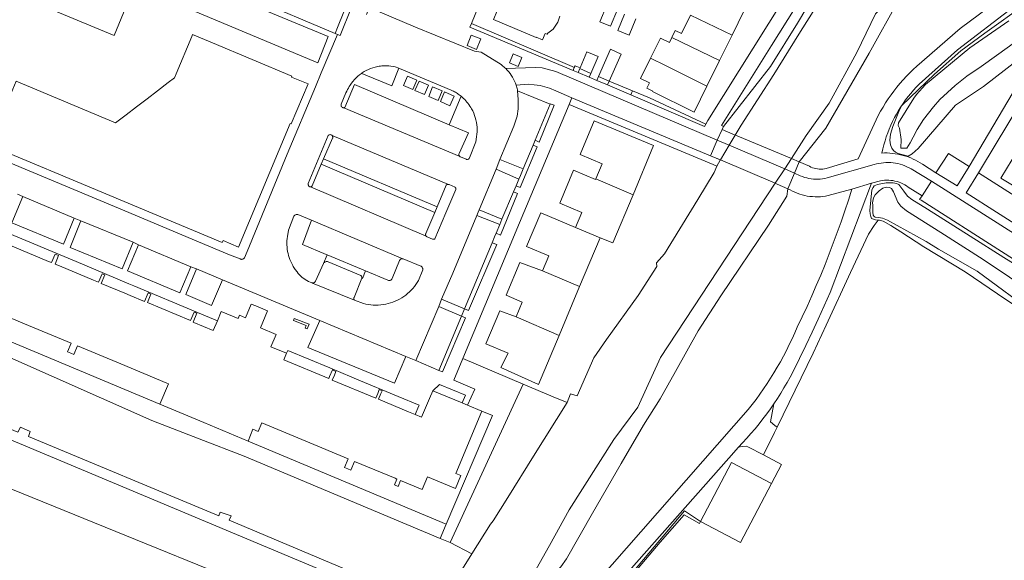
# Model space of a CAD drawing. Header units: metres. Extents: x 89888 to 94270, y 464165 to 468904.
# Tile 263 of 369: x 92623 to 92801, y 467345 to 467442. Entities that reach past the tile are written whole.
import ezdxf

# ---------------------------------------------------------------- set-up
doc = ezdxf.new("R2010")
doc.units = ezdxf.units.M
for name, color, linetype, lineweight in [('B_BEBOUWINGSGRENS_0', 251, 'CONTINUOUS', 13), ('B_TUSSENMUUR_0', 251, 'CONTINUOUS', 13), ('G_GRENS_ALGEMEEN_0', 251, 'CONTINUOUS', 13), ('K_KUNSTWERKGRENS_0', 251, 'CONTINUOUS', 13), ('K_KUNSTWERKGRENS_1', 251, 'CONTINUOUS', 13), ('T_CULTUURGRENS_0', 251, 'CONTINUOUS', 13), ('T_HEK_0', 251, 'CONTINUOUS', 13), ('V_WEGGRENS_0', 251, 'CONTINUOUS', 13), ('V_WEGGRENS_1', 251, 'CONTINUOUS', 13), ('W_WALBESCHERMING_LIJN_0', 251, 'CONTINUOUS', 13), ('W_WATERGRENS_0', 251, 'CONTINUOUS', 13)]:
    doc.layers.add(name, color=color, linetype=linetype, lineweight=lineweight)

msp = doc.modelspace()

# ---------------------------------------------------------------- linework, layer by layer
at = {"layer": 'B_BEBOUWINGSGRENS_0'}
for p, q in [((92751.65, 467439.4), (92753.86, 467443.87)), ((92720.25, 467441.74), (92720.65, 467442.84)), ((92749.39, 467434.82), (92751.65, 467439.4)), ((92731.67, 467435.99), (92729.51, 467431.11)), ((92747.12, 467430.23), (92749.39, 467434.82)), ((92724.22, 467433.37), (92724.27, 467433.5)), ((92726.24, 467432.51), (92724.22, 467433.37)), ((92729.51, 467431.11), (92727.58, 467431.97)), ((92724.2, 467394.07), (92727.9, 467402.9)), ((92720.53, 467385.29), (92724.2, 467394.07)), ((92658.94, 467387.92), (92659.63, 467389.57)), ((92697.14, 467373.91), (92697.73, 467375.32)), ((92697.73, 467375.32), (92703.03, 467373.1)), ((92703.03, 467373.1), (92703.98, 467372.71)), ((92703.98, 467372.71), (92706.56, 467371.63))]:
    msp.add_line(p, q, dxfattribs=at)
for points in [[(92642.45, 467444.43), (92640.32, 467439.34), (92622.81, 467446.66), (92615.89, 467449.55), (92606.4, 467453.52)], [(92710.69, 467446.99), (92708.69, 467442.2), (92716.36, 467438.98), (92716.39, 467439.06), (92717.53, 467438.58), (92718.01, 467439.73), (92718.33, 467439.59), (92718.49, 467439.74), (92719.42, 467440.51), (92720.25, 467441.74)], [(92729.1, 467444.81), (92727.84, 467441.82), (92729.77, 467441.01), (92731.02, 467444)], [(92732.27, 467443.2), (92731.06, 467440.23), (92733.1, 467439.4), (92734.31, 467442.37)], [(92744.18, 467443.03), (92742.53, 467439.69), (92741.43, 467440.23), (92740.82, 467439)], [(92617.82, 467419.57), (92622.71, 467431.11), (92640.59, 467423.59), (92642.51, 467425.06), (92644.36, 467426.48), (92646.29, 467427.95), (92648.14, 467429.37), (92650.06, 467430.84), (92651.23, 467431.73), (92651.51, 467432.42), (92654.31, 467439.18), (92654.44, 467439.49)], [(92654.44, 467439.49), (92658.06, 467437.99), (92672.38, 467432.02), (92672.31, 467431.85), (92675.29, 467430.61)], [(92740.82, 467439), (92740.36, 467438.07), (92738.76, 467438.86), (92736.97, 467435.23)], [(92727.58, 467431.97), (92729.74, 467436.85), (92731.67, 467435.99)], [(92724.27, 467433.5), (92725.5, 467436.4), (92727.52, 467435.55), (92726.24, 467432.51)], [(92736.97, 467435.23), (92735.17, 467431.6), (92736.77, 467430.81), (92736.29, 467429.85), (92737.37, 467429.31), (92737.34, 467429.24), (92744.8, 467425.55), (92747.12, 467430.23)], [(92675.29, 467430.61), (92672.26, 467423.4), (92672.06, 467423.48), (92662.74, 467401.2)], [(92733.82, 467410.63), (92737.53, 467419.49), (92726.82, 467423.96), (92724.27, 467417.88), (92728.26, 467416.21), (92727.12, 467413.5)], [(92662.74, 467401.2), (92659.96, 467402.36), (92659.83, 467402.05), (92617.82, 467419.57)], [(92803.14, 467418.68), (92800.1, 467413.6), (92807.13, 467409.38), (92811.16, 467406.86), (92812.51, 467408.9), (92808.38, 467411.48), (92810.17, 467414.47)], [(92727.12, 467413.5), (92727.07, 467413.37), (92723.08, 467415.04), (92720.6, 467409.11), (92724.59, 467407.44), (92723.47, 467404.76)], [(92727.9, 467402.9), (92730.18, 467401.95), (92733.82, 467410.63)], [(92723.47, 467404.76), (92717.18, 467407.4), (92714.65, 467401.3), (92718.65, 467399.63), (92717.5, 467396.9)], [(92621.24, 467401.66), (92628.54, 467398.61), (92629.06, 467398.4), (92629.7, 467399.93), (92630.35, 467399.66), (92629.71, 467398.12), (92630.5, 467397.8), (92636.6, 467395.26), (92637.52, 467394.87), (92638.16, 467396.4), (92638.66, 467396.19), (92638.02, 467394.66), (92642.29, 467392.88), (92643.21, 467392.5), (92645.83, 467391.41), (92646.47, 467392.94), (92646.97, 467392.73), (92646.33, 467391.2), (92654.12, 467387.95), (92654.77, 467389.5), (92655.26, 467389.29), (92654.59, 467387.67), (92654.68, 467387.63), (92658.21, 467386.16), (92658.94, 467387.92)], [(92717.5, 467396.9), (92713.45, 467398.45), (92710.97, 467392.52), (92713.87, 467391.3), (92712.75, 467388.63)], [(92648.57, 467372.87), (92650.12, 467376.58), (92649.84, 467376.7), (92641.55, 467380.16), (92633.75, 467383.41), (92633.1, 467381.83), (92632.52, 467382.07), (92631.94, 467382.31), (92632.6, 467383.89), (92624.94, 467387.08), (92617, 467390.39), (92616.35, 467388.82), (92615.77, 467389.06), (92615.19, 467389.3), (92615.85, 467390.87), (92608.19, 467394.07), (92607.74, 467393), (92607.07, 467393.27), (92607.52, 467394.34)], [(92659.63, 467389.57), (92662.66, 467388.31), (92662.91, 467388.91), (92664.01, 467388.45), (92665.04, 467390.94), (92665.87, 467390.59), (92668, 467389.7), (92666.72, 467386.63), (92669.51, 467385.47), (92668.58, 467383.24), (92671.41, 467382.06)], [(92712.75, 467388.63), (92709.8, 467389.72), (92707.31, 467383.79), (92711.32, 467382.11), (92710.01, 467379.47)], [(92710.01, 467379.47), (92716.81, 467376.42), (92720.53, 467385.29)], [(92671.41, 467382.06), (92670.92, 467380.87), (92678.99, 467377.5), (92679.16, 467377.9), (92679.65, 467379.06), (92680.29, 467378.79), (92680.01, 467378.11), (92679.64, 467377.23), (92687.47, 467373.97), (92687.82, 467374.81), (92688.11, 467375.52), (92688.6, 467375.32), (92688.4, 467374.82), (92687.96, 467373.77), (92693.34, 467371.52), (92694.57, 467371.01)], [(92664.47, 467366.24), (92656.52, 467369.56), (92648.57, 467372.87)], [(92694.57, 467371.01), (92695.73, 467370.53), (92697.14, 467373.91)], [(92706.56, 467371.63), (92701.88, 467360.4), (92702.81, 467360.01), (92701.85, 467357.7), (92696.81, 467359.8), (92695.84, 467357.5), (92691.95, 467359.12), (92691.5, 467358.05), (92690.84, 467358.33), (92691.28, 467359.4), (92690.97, 467359.53), (92683.65, 467362.58), (92683, 467361.01), (92682.42, 467361.25), (92681.84, 467361.49), (92682.5, 467363.06)], [(92682.5, 467363.06), (92674.88, 467366.24), (92666.93, 467369.55), (92666.27, 467367.98), (92665.35, 467368.36), (92664.47, 467366.24)], [(92745.98, 467351.74), (92751.58, 467362.4), (92758.78, 467358.62)], [(92758.78, 467358.62), (92753.18, 467347.96), (92745.98, 467351.74)]]:
    msp.add_lwpolyline(points, dxfattribs=at)
at = {"layer": 'B_TUSSENMUUR_0'}
for p, q in [((92744.18, 467443.03), (92751.65, 467439.4)), ((92740.82, 467439), (92749.39, 467434.82)), ((92733.82, 467410.63), (92727.12, 467413.5)), ((92723.47, 467404.76), (92727.9, 467402.9)), ((92717.5, 467396.9), (92724.2, 467394.07)), ((92720.53, 467385.29), (92712.75, 467388.63))]:
    msp.add_line(p, q, dxfattribs=at)
msp.add_lwpolyline([(92736.97, 467435.23), (92739.65, 467433.91), (92747.12, 467430.23)], dxfattribs=at)
at = {"layer": 'G_GRENS_ALGEMEEN_0'}
for p, q in [((92677.63, 467416.12), (92678.04, 467417.1)), ((92698.11, 467407.46), (92698.53, 467408.46))]:
    msp.add_line(p, q, dxfattribs=at)
for points in [[(92909.66, 467321.56), (92903.49, 467325.64), (92896.94, 467330.05), (92890.23, 467334.15), (92869.94, 467347.59), (92865.91, 467350.08), (92861.45, 467352.96), (92857.06, 467355.53), (92849.68, 467360.35), (92843.18, 467364.54), (92837.57, 467368.05), (92830.69, 467372.49), (92823.28, 467377.58), (92815.15, 467382.72), (92806.81, 467387.92), (92800.96, 467391.77), (92793.62, 467396.76), (92786.2, 467401.27), (92782.08, 467403.94), (92780.24, 467405.12), (92778.88, 467405.89), (92778.2, 467406.03), (92778, 467406.06)], [(92757.31, 467363.78), (92760.56, 467362), (92758.78, 467358.62)]]:
    msp.add_lwpolyline(points, dxfattribs=at)
at = {"layer": 'K_KUNSTWERKGRENS_0'}
for p, q in [((92749, 467420.47), (92751.14, 467419.55)), ((92751.14, 467419.55), (92749.57, 467416.92)), ((92749.57, 467416.92), (92747.8, 467417.67))]:
    msp.add_line(p, q, dxfattribs=at)
at = {"layer": 'K_KUNSTWERKGRENS_1'}
for p, q in [((92749, 467420.47), (92749.9, 467422.39)), ((92752.24, 467421.4), (92749.9, 467422.39)), ((92752.26, 467421.39), (92752.24, 467421.4)), ((92762.36, 467417.14), (92752.26, 467421.39)), ((92747.8, 467417.67), (92749, 467420.47)), ((92763.77, 467416.55), (92762.36, 467417.14)), ((92749.57, 467416.92), (92759.44, 467412.7)), ((92762.91, 467414.54), (92763.77, 467416.55)), ((92761.7, 467411.73), (92762.91, 467414.54))]:
    msp.add_line(p, q, dxfattribs=at)
for points in [[(92747.8, 467417.67), (92749.49, 467416.95), (92749.57, 467416.92)], [(92759.44, 467412.7), (92759.76, 467412.56), (92761.7, 467411.73)]]:
    msp.add_lwpolyline(points, dxfattribs=at)
at = {"layer": 'T_CULTUURGRENS_0'}
for p, q in [((92716.18, 467420.47), (92718.87, 467426.94)), ((92718.87, 467426.94), (92718.9, 467427.03)), ((92714.04, 467415.33), (92715.81, 467419.57)), ((92712.76, 467412.26), (92713.26, 467413.46)), ((92710.21, 467406.22), (92712.3, 467411.16)), ((92709.15, 467403.71), (92709.81, 467405.27)), ((92709.81, 467405.27), (92710.21, 467406.22)), ((92703.47, 467390.09), (92708.43, 467401.99)), ((92698.83, 467378.96), (92702.92, 467388.78)), ((92714.02, 467376.52), (92700.87, 467347.95)), ((92664.47, 467366.24), (92700.18, 467351.27)), ((92699.1, 467348.69), (92700.18, 467351.27)), ((92700.87, 467347.95), (92699.1, 467348.69)), ((92704.8, 467345.93), (92700.87, 467347.95))]:
    msp.add_line(p, q, dxfattribs=at)
for points in [[(92750.11, 467422.92), (92758.59, 467433.77), (92763.45, 467441.59), (92768.51, 467450.07), (92772.5, 467456.22), (92772.95, 467456.56), (92773.98, 467456.96), (92776, 467456.84), (92776.83, 467456.63)], [(92776.83, 467456.63), (92777.68, 467456.41), (92779.99, 467455.82), (92780.3, 467455.68), (92781.22, 467455.26), (92781.66, 467454.95), (92782.13, 467454.29), (92782.4, 467453.74), (92782.7, 467452.27), (92782.96, 467450.83), (92783.09, 467449.67), (92783.04, 467448.94), (92783.01, 467448.44), (92781.72, 467445.85), (92776.37, 467436.18), (92768.55, 467422.66), (92763.77, 467416.55)], [(92796.96, 467430.12), (92791.93, 467426.8), (92785.2, 467419), (92784.08, 467417.99), (92783.38, 467417.57), (92782.26, 467417.89), (92781.58, 467418.1), (92781.07, 467418.34), (92780.76, 467418.62), (92780.42, 467419.03), (92780.19, 467419.65), (92780.09, 467420.47), (92780.17, 467421.57), (92780.63, 467422.93), (92781.81, 467425.93), (92782.23, 467426.72), (92788.1, 467432.38), (92792.85, 467436.58), (92797.16, 467439.79), (92804.6, 467445.03)], [(92813.69, 467444.57), (92811.51, 467442.16), (92808.62, 467439.35), (92805.45, 467436.78), (92796.96, 467430.12)], [(92718.9, 467427.03), (92719.59, 467426.76), (92716.88, 467420.14), (92716.18, 467420.47)], [(92715.81, 467419.57), (92716.53, 467419.28), (92713.46, 467411.97), (92712.76, 467412.26)], [(92713.26, 467413.46), (92713.55, 467414.13), (92714.04, 467415.33)], [(92602.89, 467410.79), (92596.21, 467394.8), (92648.57, 467372.87)], [(92712.3, 467411.16), (92713, 467410.87), (92709.93, 467403.38), (92709.15, 467403.71)], [(92708.43, 467401.99), (92709.26, 467401.64), (92704.2, 467389.79), (92703.47, 467390.09)], [(92592.01, 467394.39), (92593.22, 467393.85), (92647.16, 467369.96), (92655.65, 467366.65), (92663.77, 467363.52), (92699.1, 467348.69)], [(92702.92, 467388.78), (92703.65, 467388.47), (92699.47, 467378.69), (92698.83, 467378.96)], [(92721.65, 467320.75), (92720.69, 467322.02), (92720.56, 467322.33), (92720.45, 467322.65), (92720.35, 467322.97), (92720.28, 467323.3), (92720.23, 467323.63), (92720.2, 467323.97), (92720.19, 467324.3), (92720.21, 467324.64), (92720.24, 467324.97), (92720.29, 467325.3), (92720.43, 467325.73), (92720.58, 467326.15), (92720.75, 467326.57), (92720.94, 467326.97), (92721.15, 467327.37), (92721.38, 467327.76), (92721.62, 467328.14), (92743.1, 467353.67), (92745.98, 467351.74)], [(92745.98, 467351.74), (92745.78, 467351.36), (92743.04, 467352.97), (92738.72, 467348.02)], [(92738.72, 467348.02), (92721.91, 467328.13), (92721.67, 467327.84), (92721.45, 467327.55), (92721.25, 467327.24), (92721.07, 467326.92), (92720.92, 467326.59), (92720.78, 467326.24), (92720.67, 467325.9), (92720.58, 467325.54), (92720.51, 467325.18), (92720.46, 467324.81), (92720.44, 467324.45), (92720.44, 467324.08), (92720.47, 467323.71), (92720.51, 467323.35), (92720.59, 467322.99), (92720.68, 467322.63), (92720.8, 467322.28), (92720.94, 467321.94), (92721.1, 467321.61), (92721.28, 467321.29), (92721.48, 467320.99), (92721.65, 467320.75)]]:
    msp.add_lwpolyline(points, dxfattribs=at)
at = {"layer": 'T_HEK_0'}
msp.add_line((92729.51, 467431.11), (92733.73, 467429.39), dxfattribs=at)
for points in [[(92724.27, 467433.5), (92723.37, 467433.88), (92723.24, 467433.57)], [(92733.73, 467429.39), (92736.78, 467428.13), (92746.9, 467423.35)]]:
    msp.add_lwpolyline(points, dxfattribs=at)
at = {"layer": 'V_WEGGRENS_0'}
for p, q in [((92704.69, 467441.53), (92721.83, 467482.42)), ((92769.82, 467460.01), (92747.27, 467424.01)), ((92651.71, 467451.78), (92680.16, 467439.71)), ((92681.72, 467443.6), (92680.58, 467440.76)), ((92680.58, 467440.76), (92680.16, 467439.71)), ((92705.23, 467436.5), (92694.63, 467440.84)), ((92704.39, 467440.82), (92704.69, 467441.53)), ((92723.01, 467433.03), (92704.39, 467440.82)), ((92677.66, 467432.62), (92680.56, 467439.53)), ((92680.16, 467439.71), (92680.56, 467439.53)), ((92703.93, 467437.51), (92705.63, 467436.84)), ((92716.16, 467433.59), (92710.88, 467433.38)), ((92711.54, 467434.42), (92713.14, 467433.76)), ((92723.24, 467433.57), (92723.01, 467433.03)), ((92723.92, 467432.65), (92724.22, 467433.37)), ((92677.66, 467432.62), (92676.6, 467430.06)), ((92723.92, 467432.65), (92723.01, 467433.03)), ((92726.24, 467432.51), (92725.94, 467431.81)), ((92727.32, 467431.23), (92725.94, 467431.81)), ((92727.32, 467431.23), (92727.58, 467431.97)), ((92729.22, 467430.42), (92727.32, 467431.23)), ((92729.51, 467431.11), (92729.22, 467430.42)), ((92733.4, 467428.63), (92729.22, 467430.42)), ((92700.72, 467423.26), (92702.83, 467428.4)), ((92713.03, 467429.35), (92718.87, 467426.94)), ((92719.88, 467429.38), (92722.79, 467428.13)), ((92722.29, 467426.93), (92722.79, 467428.13)), ((92722.79, 467428.13), (92747.8, 467417.67)), ((92733.4, 467428.63), (92733.73, 467429.39)), ((92681.73, 467426.32), (92702.52, 467417.62)), ((92747.27, 467424.01), (92746.9, 467423.35)), ((92750.11, 467422.92), (92749.75, 467423.11)), ((92749.9, 467422.39), (92750.11, 467422.92)), ((92675.3, 467412.66), (92678.9, 467421.29)), ((92679.6, 467421.31), (92700.55, 467412.5)), ((92715.81, 467419.57), (92716.18, 467420.47)), ((92678.04, 467417.1), (92698.53, 467408.46)), ((92698.11, 467407.46), (92677.63, 467416.12)), ((92709.16, 467415.22), (92709.85, 467416.99)), ((92709.85, 467416.99), (92714.04, 467415.33)), ((92709.16, 467415.22), (92706.09, 467407.93)), ((92713.26, 467413.46), (92709.16, 467415.22)), ((92812.51, 467404.09), (92796.04, 467414.58)), ((92675.69, 467412.07), (92696.54, 467403.19)), ((92712.3, 467411.16), (92712.76, 467412.26)), ((92776.77, 467412.73), (92773.23, 467411.63)), ((92787.58, 467413.07), (92785.88, 467410.47)), ((92622.95, 467410.73), (92623.88, 467410.34)), ((92633.17, 467406.4), (92623.88, 467410.34)), ((92709.81, 467405.27), (92705.68, 467406.9)), ((92706.09, 467407.93), (92710.21, 467406.22)), ((92633.17, 467406.4), (92634.37, 467405.92)), ((92643.76, 467402.06), (92634.37, 467405.92)), ((92692.35, 467399.11), (92675.88, 467406.05)), ((92643.76, 467402.06), (92644.76, 467401.62)), ((92654.16, 467397.66), (92644.76, 467401.62)), ((92678.73, 467399.81), (92678.06, 467398.24)), ((92678.73, 467399.81), (92685.6, 467396.92)), ((92654.16, 467397.66), (92655.19, 467397.26)), ((92659.85, 467395.29), (92655.19, 467397.26)), ((92659.85, 467395.29), (92662.05, 467394.38)), ((92677.39, 467387.99), (92662.05, 467394.38)), ((92694.67, 467380.74), (92698.84, 467390.52)), ((92698.84, 467390.52), (92699.31, 467391.82)), ((92702.92, 467388.78), (92698.84, 467390.52)), ((92699.31, 467391.82), (92703.47, 467390.09)), ((92703.47, 467390.09), (92702.92, 467388.78)), ((92692.86, 467381.46), (92677.39, 467387.99)), ((92690.87, 467376.68), (92692.86, 467381.46)), ((92692.86, 467381.46), (92694.67, 467380.74)), ((92694.67, 467380.74), (92698.83, 467378.96)), ((92703.16, 467381.11), (92714.02, 467376.52)), ((92757.31, 467363.78), (92759.27, 467367.78)), ((92759.27, 467367.78), (92759.78, 467368.76))]:
    msp.add_line(p, q, dxfattribs=at)
for points in [[(92749.75, 467423.11), (92758.78, 467437.54), (92767.26, 467451.18), (92769.49, 467454.75)], [(92653.05, 467444.43), (92677.06, 467434.43), (92678.92, 467439.13), (92655.08, 467449.09)], [(92801.12, 467446.83), (92792.72, 467440.61), (92784.92, 467433.84), (92784.29, 467433.24), (92783.67, 467432.63), (92783.06, 467432), (92782.48, 467431.35), (92781.9, 467430.69), (92781.35, 467430.02), (92780.81, 467429.33), (92780.29, 467428.63), (92779.79, 467427.92), (92779.31, 467427.19), (92778.85, 467426.45), (92778.4, 467425.7), (92777.98, 467424.94), (92774.36, 467417.1)], [(92680.56, 467439.53), (92681.06, 467439.31), (92683.07, 467444.28)], [(92694.63, 467440.84), (92686.26, 467444.37), (92685.8, 467443.13)], [(92778.66, 467418.16), (92778.82, 467418.9), (92779.01, 467419.63), (92779.21, 467420.35), (92779.44, 467421.07), (92779.7, 467421.78), (92779.97, 467422.48), (92780.26, 467423.17), (92780.58, 467423.85), (92780.91, 467424.53), (92781.27, 467425.19), (92781.65, 467425.84), (92782.05, 467426.48), (92782.46, 467427.1), (92782.9, 467427.72), (92783.35, 467428.32), (92783.83, 467428.91), (92784.32, 467429.48), (92784.82, 467430.03), (92785.35, 467430.57), (92792.27, 467436.76), (92802.29, 467444.47)], [(92704.69, 467441.53), (92722.85, 467433.74), (92723.24, 467433.57)], [(92811.32, 467440.41), (92806.58, 467436.34), (92794.38, 467415.73)], [(92796.04, 467414.58), (92796.41, 467415.16), (92809.05, 467436.24), (92812.75, 467439.49), (92811.32, 467440.41)], [(92705.63, 467436.84), (92706.37, 467438.72), (92704.67, 467439.39), (92703.93, 467437.51)], [(92705.23, 467436.5), (92706.47, 467436.31), (92710.04, 467434.11), (92710.21, 467433.98), (92710.39, 467433.84), (92710.56, 467433.69), (92710.72, 467433.54), (92710.88, 467433.38)], [(92713.14, 467433.76), (92713.81, 467435.39), (92712.22, 467436.05), (92711.54, 467434.42)], [(92684.88, 467432.51), (92684.96, 467432.57), (92685.05, 467432.63), (92685.41, 467432.85), (92685.77, 467433.05), (92686.15, 467433.24), (92686.54, 467433.4), (92686.93, 467433.54), (92687.34, 467433.66), (92687.58, 467433.72), (92687.83, 467433.77), (92688.08, 467433.81), (92688.33, 467433.84), (92688.58, 467433.87), (92688.83, 467433.89), (92689.08, 467433.9), (92689.33, 467433.9), (92689.58, 467433.89), (92689.83, 467433.88), (92690.95, 467433.7), (92691.63, 467433.43)], [(92691.63, 467433.43), (92690.36, 467430.27), (92684.96, 467432.47), (92684.88, 467432.51)], [(92702.83, 467428.4), (92702.67, 467428.52), (92702.51, 467428.65), (92702.34, 467428.77), (92702.17, 467428.88), (92701.99, 467428.99), (92701.82, 467429.1), (92701.64, 467429.2), (92701.46, 467429.29), (92701.27, 467429.39), (92701.08, 467429.47), (92691.72, 467433.4), (92691.63, 467433.43)], [(92710.88, 467433.38), (92711.16, 467433.1), (92711.42, 467432.8), (92711.66, 467432.48), (92711.89, 467432.16), (92712.1, 467431.82), (92712.29, 467431.48), (92712.46, 467431.12), (92712.62, 467430.76), (92712.76, 467430.39)], [(92716.16, 467433.59), (92717.42, 467433.52), (92719.9, 467432.86), (92749, 467420.47)], [(92684.88, 467432.51), (92684.54, 467432.25), (92684.22, 467431.98), (92683.92, 467431.69), (92683.63, 467431.39), (92683.36, 467431.07), (92683.1, 467430.73), (92682.87, 467430.38)], [(92693.18, 467432.01), (92692.47, 467430.34), (92694.17, 467429.6), (92694.85, 467431.29), (92693.18, 467432.01)], [(92725.94, 467431.81), (92725.9, 467431.82), (92723.92, 467432.65)], [(92676.6, 467430.06), (92671.52, 467417.93), (92664.28, 467400.43)], [(92681.24, 467426.97), (92682.1, 467429.03), (92682.24, 467429.31), (92682.39, 467429.58), (92682.54, 467429.85), (92682.7, 467430.12), (92682.87, 467430.38)], [(92681.73, 467426.32), (92681.77, 467426.32), (92681.81, 467426.33), (92681.85, 467426.34), (92681.89, 467426.36), (92681.93, 467426.38), (92683.67, 467430.5), (92700.72, 467423.26)], [(92695.28, 467431.13), (92694.54, 467429.43), (92696.25, 467428.7), (92696.99, 467430.4), (92695.28, 467431.13)], [(92697.72, 467430.07), (92697.02, 467428.36), (92698.71, 467427.65), (92699.41, 467429.37), (92697.72, 467430.07)], [(92712.76, 467430.39), (92714.96, 467430.56), (92715.99, 467430.45)], [(92712.76, 467430.39), (92712.82, 467430.18), (92712.88, 467429.98), (92712.94, 467429.77), (92712.99, 467429.56), (92713.03, 467429.35)], [(92719.88, 467429.38), (92718.78, 467429.85), (92717.07, 467430.31), (92715.99, 467430.45)], [(92699.85, 467429.19), (92699.11, 467427.45), (92700.83, 467426.69), (92701.57, 467428.42), (92699.85, 467429.19)], [(92702.83, 467428.4), (92703.06, 467428.2), (92703.28, 467428), (92703.49, 467427.79), (92703.7, 467427.57), (92703.89, 467427.35), (92704.08, 467427.12), (92704.26, 467426.88), (92704.43, 467426.63), (92704.58, 467426.38), (92704.73, 467426.12), (92704.93, 467425.74), (92705.11, 467425.34), (92705.27, 467424.94), (92705.4, 467424.53), (92705.51, 467424.11), (92705.6, 467423.68), (92705.66, 467423.26), (92705.71, 467422.83), (92705.72, 467422.39), (92705.71, 467421.96), (92705.68, 467421.53), (92705.63, 467421.1), (92705.49, 467420.17), (92704.34, 467417.27), (92704.29, 467417.19), (92704.24, 467417.13), (92704.16, 467417.07), (92704.09, 467417.03), (92704, 467417.01)], [(92713.03, 467429.35), (92713.13, 467427.81), (92713.13, 467426.14), (92712.97, 467424.77), (92712.37, 467423), (92709.85, 467416.99)], [(92746.9, 467423.35), (92746.68, 467422.95), (92733.4, 467428.63)], [(92681.24, 467426.97), (92681.27, 467426.54), (92681.34, 467426.46), (92681.43, 467426.39), (92681.52, 467426.35), (92681.62, 467426.32), (92681.73, 467426.32)], [(92703.16, 467381.11), (92713.37, 467405.57), (92722.29, 467426.93)], [(92748.89, 467415.78), (92748.23, 467416.08), (92722.29, 467426.93)], [(92702.52, 467417.62), (92702.48, 467417.7), (92702.46, 467417.79), (92702.45, 467417.88), (92702.46, 467417.97), (92702.49, 467418.06), (92704.15, 467421.8), (92700.72, 467423.26)], [(92679.6, 467421.31), (92679.66, 467421.24), (92679.7, 467421.16), (92679.72, 467421.07), (92679.72, 467420.98), (92679.71, 467420.9), (92679.68, 467420.81), (92678.04, 467417.1)], [(92678.9, 467421.29), (92678.97, 467421.36), (92679.06, 467421.42), (92679.15, 467421.45), (92679.25, 467421.47), (92679.35, 467421.46), (92679.44, 467421.43), (92679.53, 467421.38), (92679.6, 467421.31)], [(92617.25, 467418.17), (92624.3, 467415.22), (92641.11, 467408.19), (92655.56, 467402.14), (92661.15, 467399.82), (92663.04, 467399.06), (92663.12, 467399.02), (92663.21, 467399), (92663.29, 467398.99), (92663.38, 467399), (92663.47, 467399.02)], [(92704, 467417.01), (92703.94, 467417.01), (92703.89, 467417.01), (92703.84, 467417.01), (92703.78, 467417.03), (92703.73, 467417.04), (92702.74, 467417.44), (92702.69, 467417.47), (92702.64, 467417.5), (92702.6, 467417.53), (92702.56, 467417.57), (92702.52, 467417.62)], [(92774.36, 467417.1), (92768.61, 467415.38), (92768.31, 467415.32), (92768, 467415.27), (92767.69, 467415.25), (92767.37, 467415.26), (92767.06, 467415.29), (92766.75, 467415.34), (92766.45, 467415.41), (92766.15, 467415.5), (92765.86, 467415.62), (92765.58, 467415.76), (92763.77, 467416.55)], [(92788.39, 467414.6), (92785.96, 467416.14), (92785.55, 467416.39), (92785.13, 467416.64), (92784.71, 467416.86), (92784.28, 467417.07), (92783.84, 467417.27), (92783.39, 467417.44), (92782.93, 467417.59), (92782.47, 467417.73), (92782, 467417.85), (92781.53, 467417.95), (92781.06, 467418.04), (92780.58, 467418.1), (92780.1, 467418.14), (92779.62, 467418.17), (92779.14, 467418.17), (92778.66, 467418.16)], [(92794.38, 467415.73), (92790.63, 467418.1), (92788.39, 467414.6)], [(92677.63, 467416.12), (92676.01, 467412.23), (92675.97, 467412.17), (92675.91, 467412.12), (92675.84, 467412.09), (92675.77, 467412.08), (92675.69, 467412.07)], [(92762.91, 467414.54), (92763.94, 467414.04), (92764.32, 467413.9), (92764.71, 467413.77), (92765.11, 467413.66), (92765.51, 467413.58), (92765.91, 467413.52), (92766.32, 467413.47), (92766.73, 467413.45), (92767.14, 467413.45), (92767.55, 467413.47), (92767.96, 467413.52), (92768.36, 467413.58), (92768.76, 467413.67), (92777.24, 467416.06), (92777.66, 467416.18), (92778.08, 467416.27), (92778.51, 467416.35), (92778.94, 467416.4), (92779.37, 467416.43), (92779.8, 467416.43), (92780.23, 467416.42), (92780.66, 467416.38), (92781.09, 467416.32), (92781.52, 467416.24), (92781.94, 467416.13), (92782.35, 467416.01), (92782.76, 467415.86), (92783.16, 467415.69), (92783.55, 467415.51), (92783.93, 467415.3), (92787.58, 467413.07)], [(92794.38, 467415.73), (92792.2, 467412.27), (92788.39, 467414.6)], [(92796.04, 467414.58), (92793.8, 467411), (92810.22, 467400.54), (92812.51, 467404.09)], [(92675.69, 467412.07), (92675.61, 467412.09), (92675.44, 467412.18), (92675.38, 467412.26), (92675.33, 467412.36), (92675.3, 467412.45), (92675.29, 467412.55), (92675.3, 467412.66)], [(92698.53, 467408.46), (92700.17, 467412.34), (92700.23, 467412.4), (92700.3, 467412.45), (92700.38, 467412.48), (92700.46, 467412.5), (92700.55, 467412.5)], [(92700.55, 467412.5), (92700.62, 467412.49), (92700.71, 467412.46), (92701.75, 467412), (92701.8, 467411.95), (92701.85, 467411.89), (92701.88, 467411.83), (92701.91, 467411.76), (92701.92, 467411.69)], [(92776.77, 467412.73), (92769.32, 467393.02), (92768.26, 467390.61), (92767.18, 467388.22)], [(92778, 467406.06), (92777.48, 467406.14), (92777.11, 467406.24), (92776.8, 467406.38), (92776.63, 467406.69), (92776.53, 467407.21), (92776.5, 467407.82), (92776.84, 467411.55), (92777.09, 467411.96), (92777.26, 467412.23), (92777.84, 467412.5), (92779.42, 467412.79), (92780.65, 467412.78), (92781.3, 467412.67), (92781.71, 467412.5), (92782.62, 467411.26), (92783.26, 467410.36), (92784.01, 467409.77), (92786.84, 467408.04), (92794.53, 467403.15), (92800.62, 467399.3), (92808.75, 467394.27)], [(92785.88, 467410.47), (92783.39, 467412.03), (92783.08, 467412.24), (92782.76, 467412.44), (92782.42, 467412.61), (92782.08, 467412.77), (92781.73, 467412.9), (92781.37, 467413.02), (92781, 467413.11), (92780.63, 467413.18), (92780.26, 467413.23), (92779.88, 467413.26), (92779.51, 467413.27), (92779.13, 467413.26), (92778.76, 467413.22), (92778.38, 467413.16), (92776.77, 467412.73)], [(92787.58, 467413.07), (92825.04, 467389.27)], [(92623.88, 467410.34), (92621.91, 467405.57), (92631.23, 467401.71), (92633.17, 467406.4)], [(92701.92, 467411.69), (92701.92, 467411.64), (92701.91, 467411.58), (92700.1, 467407.37), (92698.13, 467402.69)], [(92761.7, 467411.73), (92761.53, 467410.37), (92758.22, 467405.15), (92749.63, 467392.43), (92745.54, 467386.13), (92741.44, 467378.78), (92738.7, 467373.88), (92735.71, 467369.11), (92731.65, 467362.2), (92726.54, 467353.25), (92721.85, 467345.01), (92720.79, 467343.58), (92719.62, 467342.31), (92718.11, 467340.38), (92716.15, 467338.17), (92714.81, 467336.73), (92714.05, 467335.96), (92713.23, 467335.29), (92711.99, 467334.34), (92711.19, 467333.77), (92710.73, 467333.42), (92710.45, 467331.24)], [(92718.9, 467331.23), (92754.57, 467371.91), (92755.28, 467372.82), (92755.98, 467373.74), (92756.66, 467374.68), (92757.32, 467375.63), (92757.96, 467376.59), (92758.59, 467377.57), (92759.2, 467378.55), (92759.79, 467379.54), (92760.37, 467380.55), (92760.92, 467381.57), (92761.46, 467382.59), (92761.97, 467383.63), (92762.47, 467384.67), (92762.95, 467385.72), (92763.41, 467386.78), (92764.3, 467388.64), (92765.16, 467390.51), (92766, 467392.39), (92766.82, 467394.27), (92767.62, 467396.17), (92768.4, 467398.07), (92769.15, 467399.99), (92769.88, 467401.91), (92770.6, 467403.84), (92771.29, 467405.77), (92771.96, 467407.72), (92772.6, 467409.67), (92773.23, 467411.63)], [(92773.23, 467411.63), (92768.96, 467410.48), (92768.49, 467410.4), (92768.03, 467410.33), (92767.56, 467410.29), (92767.09, 467410.27), (92766.61, 467410.27), (92766.14, 467410.3), (92765.67, 467410.34), (92765.21, 467410.41), (92764.75, 467410.51), (92764.29, 467410.62), (92763.84, 467410.75), (92763.39, 467410.91), (92762.95, 467411.08), (92762.52, 467411.28), (92762.11, 467411.5), (92761.7, 467411.73)], [(92827.77, 467382.89), (92814.14, 467391.53), (92807.35, 467395.86), (92800.18, 467400.43), (92785.69, 467409.63), (92785.44, 467409.79), (92785.88, 467410.47)], [(92673.29, 467396.73), (92673.24, 467396.79), (92673.2, 467396.85), (92673.15, 467396.91), (92673.11, 467396.97), (92672.98, 467397.15), (92672.85, 467397.33), (92672.74, 467397.52), (92672.62, 467397.71), (92672.51, 467397.9), (92672.33, 467398.24), (92672.17, 467398.59), (92672.02, 467398.95), (92671.89, 467399.31), (92671.78, 467399.68), (92671.68, 467400.05), (92671.6, 467400.43), (92671.54, 467400.81), (92671.5, 467401.2), (92671.48, 467401.58), (92671.47, 467401.97), (92671.48, 467402.35), (92671.51, 467402.74), (92671.56, 467403.12), (92671.76, 467404.23), (92672.73, 467406.76)], [(92672.73, 467406.76), (92672.92, 467406.98), (92673.13, 467407.08), (92673.41, 467407.09), (92675.88, 467406.05)], [(92696.54, 467403.19), (92696.5, 467403.26), (92696.46, 467403.34), (92696.45, 467403.43), (92696.46, 467403.52), (92696.48, 467403.6), (92696.51, 467403.68), (92698.11, 467407.46)], [(92705.68, 467406.9), (92701.38, 467396.51), (92699.31, 467391.82)], [(92705.68, 467406.9), (92706.04, 467407.82), (92706.09, 467407.93)], [(92614.16, 467404.61), (92614.9, 467406.37), (92629.2, 467400.38), (92632.78, 467398.89), (92634.62, 467398.12), (92643.01, 467394.6), (92643.87, 467394.24)], [(92634.37, 467405.92), (92632.4, 467401.12), (92641.79, 467397.27), (92643.76, 467402.06)], [(92675.88, 467406.05), (92674.25, 467401.69), (92678.53, 467399.89), (92678.73, 467399.81)], [(92759.78, 467368.76), (92766.28, 467382.11), (92768.6, 467387.1), (92773, 467396.63), (92776.26, 467403.56), (92777.27, 467405.09), (92778, 467406.06)], [(92698.13, 467402.69), (92698.06, 467402.65), (92697.97, 467402.62), (92697.89, 467402.61), (92697.8, 467402.62), (92697.72, 467402.65), (92696.73, 467403.04), (92696.69, 467403.06), (92696.65, 467403.09), (92696.61, 467403.12), (92696.57, 467403.15), (92696.54, 467403.19)], [(92708.43, 467401.99), (92708.88, 467403.06), (92709.15, 467403.71)], [(92644.76, 467401.62), (92642.78, 467396.94), (92652.19, 467392.98), (92654.16, 467397.66)], [(92663.47, 467399.02), (92663.55, 467399.05), (92663.63, 467399.09), (92663.7, 467399.15), (92663.76, 467399.21), (92663.8, 467399.28), (92664.28, 467400.43)], [(92678.06, 467398.24), (92676.62, 467395.06), (92676.57, 467394.97), (92676.5, 467394.89), (92676.42, 467394.82), (92676.32, 467394.77), (92676.22, 467394.74), (92676.12, 467394.73), (92676.01, 467394.73)], [(92684.96, 467395.59), (92684.98, 467395.68), (92684.98, 467395.77), (92684.95, 467395.86), (92684.91, 467395.94), (92684.86, 467396.01), (92684.78, 467396.07), (92678.89, 467398.57), (92678.77, 467398.59), (92678.65, 467398.6), (92678.53, 467398.59), (92678.42, 467398.55), (92678.31, 467398.5), (92678.21, 467398.43), (92678.13, 467398.34), (92678.06, 467398.24)], [(92695.81, 467397.6), (92695.86, 467397.52), (92695.9, 467397.42), (92695.93, 467397.32), (92695.94, 467397.22), (92695.93, 467397.12), (92695.18, 467395.19), (92694.95, 467394.81), (92694.7, 467394.45), (92694.44, 467394.09), (92694.16, 467393.76), (92693.86, 467393.43), (92693.54, 467393.12), (92693.21, 467392.83), (92692.87, 467392.56), (92692.51, 467392.3), (92692.15, 467392.06), (92691.77, 467391.83), (92691.38, 467391.63), (92690.97, 467391.44), (92690.55, 467391.28), (92690.12, 467391.13), (92689.69, 467391.01), (92689.26, 467390.91), (92688.81, 467390.83), (92688.37, 467390.77), (92687.92, 467390.74), (92687.47, 467390.73), (92687.02, 467390.74), (92686.57, 467390.77), (92686.13, 467390.83), (92685.68, 467390.91), (92685.25, 467391.01), (92683.62, 467391.66)], [(92685.6, 467396.92), (92689.65, 467395.22), (92689.75, 467395.18), (92689.86, 467395.16), (92689.96, 467395.16), (92690.07, 467395.18), (92690.17, 467395.22), (92690.26, 467395.28), (92690.33, 467395.36), (92690.38, 467395.45), (92690.42, 467395.55), (92691.74, 467398.76), (92691.78, 467398.86), (92691.85, 467398.94), (92691.93, 467399.01), (92692.02, 467399.06), (92692.12, 467399.1), (92692.22, 467399.11), (92692.35, 467399.11)], [(92692.35, 467399.11), (92692.43, 467399.08), (92695.61, 467397.79), (92695.65, 467397.76), (92695.7, 467397.72), (92695.74, 467397.69), (92695.77, 467397.65), (92695.81, 467397.6)], [(92655.19, 467397.26), (92653.24, 467392.63), (92657.9, 467390.67), (92659.85, 467395.29)], [(92676.01, 467394.73), (92675.68, 467394.86), (92675.37, 467395.01), (92675.07, 467395.16), (92674.78, 467395.34), (92674.49, 467395.54), (92674.23, 467395.74), (92673.97, 467395.97), (92673.73, 467396.21), (92673.5, 467396.46), (92673.29, 467396.73)], [(92684.96, 467395.59), (92685.1, 467395.53), (92685.6, 467396.92)], [(92643.87, 467394.24), (92655.38, 467389.43), (92658.94, 467387.92)], [(92676.01, 467394.73), (92676.09, 467394.71), (92683.62, 467391.66)], [(92683.62, 467391.66), (92683.57, 467391.75), (92683.54, 467391.84), (92683.53, 467391.94), (92683.54, 467392.04), (92683.56, 467392.13), (92684.96, 467395.59)], [(92547.61, 467392.27), (92555.5, 467388.97), (92565.98, 467389.78), (92572.63, 467388.22), (92573.04, 467388.12), (92573.45, 467387.99), (92573.85, 467387.85), (92574.24, 467387.69), (92574.62, 467387.51), (92575, 467387.32), (92575.36, 467387.1), (92575.72, 467386.87), (92576.06, 467386.62), (92580.4, 467383.74), (92695.9, 467335.34)], [(92675.45, 467387.28), (92672.8, 467388.35), (92672.63, 467387.96), (92674.91, 467387.07), (92674.73, 467386.6), (92675.13, 467386.45), (92675.45, 467387.28)], [(92677.39, 467387.99), (92675.22, 467383.1), (92690.87, 467376.68)], [(92767.18, 467388.22), (92766.07, 467385.84), (92764.95, 467383.46), (92763.8, 467381.1), (92762.64, 467378.75), (92762.11, 467377.76), (92761.57, 467376.78), (92761, 467375.81), (92760.42, 467374.85), (92759.82, 467373.91), (92759.2, 467372.97)], [(92696.47, 467337.05), (92661.06, 467351.98), (92661.4, 467352.77), (92659.47, 467353.42), (92659.19, 467352.74), (92624.89, 467367.08), (92625.24, 467367.95), (92623.47, 467368.72), (92623.01, 467367.84), (92586.54, 467383.09), (92585.02, 467383.73), (92584.83, 467383.81)], [(92671.41, 467382.06), (92671.61, 467382.56), (92679.2, 467379.41), (92683.15, 467377.76), (92684.03, 467377.4), (92691.49, 467374.3), (92695.28, 467372.72), (92695.23, 467372.6), (92694.57, 467371.01)], [(92703.98, 467372.71), (92705.31, 467375.61), (92701.53, 467377.19), (92703.16, 467381.11)], [(92697.73, 467375.32), (92698.97, 467376.44), (92703.63, 467374.54), (92703.03, 467373.1)], [(92714.02, 467376.52), (92719.44, 467374.22), (92721.95, 467373.16)], [(92759.2, 467372.97), (92758.55, 467372.04), (92757.89, 467371.13), (92757.21, 467370.23), (92756.51, 467369.34), (92755.79, 467368.46), (92755.05, 467367.6), (92754.3, 467366.76), (92753.53, 467365.93), (92752.81, 467365.11)], [(92759.2, 467372.97), (92758.55, 467369.72), (92759.36, 467369.04), (92759.78, 467368.76)], [(92700.18, 467351.27), (92708.51, 467370.83), (92706.56, 467371.63)], [(92721.08, 467329.19), (92751.06, 467363.13), (92752.81, 467365.11)], [(92752.81, 467365.11), (92753.49, 467365.26), (92754.17, 467365.29), (92754.52, 467365.22), (92757.31, 467363.78)]]:
    msp.add_lwpolyline(points, dxfattribs=at)
at = {"layer": 'V_WEGGRENS_1'}
for p, q in [((92749, 467420.47), (92751.14, 467419.55)), ((92751.14, 467419.55), (92761.15, 467415.29)), ((92761.15, 467415.29), (92762.91, 467414.54))]:
    msp.add_line(p, q, dxfattribs=at)
at = {"layer": 'W_WALBESCHERMING_LIJN_0'}
msp.add_line((92698.87, 467336.42), (92704.8, 467345.93), dxfattribs=at)
for points in [[(92721.95, 467373.16), (92722.55, 467374.73), (92723.74, 467374.4), (92726.75, 467381.24), (92729.04, 467384.54), (92734.75, 467392.5), (92738.1, 467397.72), (92738.04, 467398.38), (92739.47, 467399.96), (92745.48, 467409.76), (92748.41, 467414.63), (92748.89, 467415.78)], [(92704.8, 467345.93), (92708.14, 467351.27), (92708.64, 467351.84), (92711.24, 467356.09), (92715.86, 467363.54), (92721.95, 467373.16)]]:
    msp.add_lwpolyline(points, dxfattribs=at)
at = {"layer": 'W_WATERGRENS_0'}
for p, q in [((92752.24, 467421.4), (92751.14, 467419.55)), ((92751.14, 467419.55), (92751.14, 467419.55)), ((92761.15, 467415.29), (92762.36, 467417.14)), ((92749.57, 467416.92), (92749.57, 467416.92)), ((92759.44, 467412.7), (92761.15, 467415.29))]:
    msp.add_line(p, q, dxfattribs=at)
for points in [[(92762.36, 467417.14), (92765.03, 467421.3), (92769.14, 467427.12), (92774.14, 467436.3), (92777.52, 467443.26), (92779.87, 467445.71), (92782.15, 467449.16), (92780.28, 467454.26), (92775.71, 467455.87), (92775.61, 467455.87), (92774.17, 467455.89), (92773.72, 467455.55), (92772.2, 467453.23), (92766.96, 467444.8), (92763.66, 467439.59), (92759.15, 467432.34), (92753.29, 467423.16), (92752.24, 467421.4)], [(92801.5, 467442.01), (92794.51, 467437.11), (92786.52, 467430.48), (92784.86, 467428.68), (92784.38, 467428.03), (92781.63, 467423.58), (92781.6, 467423.13), (92781.8, 467422.62), (92782.09, 467420.59), (92782.07, 467419.02), (92783.13, 467419.01), (92783.73, 467420), (92784.25, 467421.02), (92784.98, 467422.42), (92786.16, 467424.22), (92787.96, 467426.5), (92789.06, 467427.79), (92791.85, 467430.33), (92793.96, 467432.02)], [(92793.96, 467432.02), (92796.5, 467433.78), (92801.63, 467437.43), (92802.8, 467438.27), (92806.07, 467440.43)], [(92748.89, 467415.78), (92749.53, 467416.85), (92749.57, 467416.92)], [(92707.95, 467332.28), (92708.07, 467332.52), (92708.6, 467333.55), (92709.31, 467334.31), (92710.7, 467335.52), (92712.67, 467337.05), (92713.41, 467337.95), (92718.75, 467347.44), (92722.29, 467353.86), (92730.35, 467366.51), (92734.67, 467372.32), (92738.74, 467381.29), (92759.44, 467412.7)], [(92806.35, 467392.61), (92796.87, 467398.99), (92789.24, 467403.84), (92783.05, 467407.73), (92782.03, 467408.59), (92781.52, 467409.28), (92780.72, 467411.17), (92780.38, 467411.76), (92780.04, 467411.93), (92779.39, 467412), (92778.81, 467411.8), (92778.16, 467411.36), (92777.9, 467411.12), (92777.42, 467410.61), (92777.12, 467410.07), (92776.97, 467409.15), (92777, 467408.74), (92777.03, 467407.51), (92777.06, 467406.96), (92777.26, 467406.72), (92777.46, 467406.58), (92778.01, 467406.54), (92778.76, 467406.43), (92779.65, 467406.05), (92786.6, 467402.19), (92788.86, 467400.83), (92795.81, 467396.87), (92806.57, 467388.92)], [(92546.55, 467389.58), (92610.77, 467362.09), (92692.66, 467328.77)]]:
    msp.add_lwpolyline(points, dxfattribs=at)

doc.saveas('drawing.dxf')
